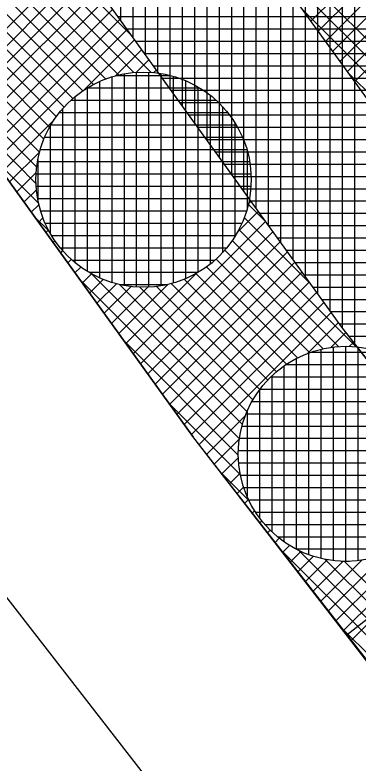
# Model space of a CAD drawing. Extents: x -565346 to -564154, y -1097386 to -1095620.
# Drawn here: x -564251.65 to -564246.08, y -1096176.45 to -1096164.28 of the extents above; entities that cross this region are included whole.
import ezdxf

# ---------------------------------------------------------------- set-up
doc = ezdxf.new("R2010")
doc.units = 0
for name, color, linetype in [('Vrstva 1', 7, 'Continuous'), ('Vrstva 41', 7, 'Continuous'), ('Vrstva 42', 7, 'Continuous'), ('Vrstva 43', 7, 'Continuous'), ('Vrstva 44', 7, 'Continuous')]:
    doc.layers.add(name, color=color, linetype=linetype)

msp = doc.modelspace()

# ---------------------------------------------------------------- linework, layer by layer
at = {"layer": 'Vrstva 1'}
for p, q in [((-564286.49, -1096118.78), (-564248.76, -1096171.14)), ((-564217.72, -1096211.1), (-564248.76, -1096171.14)), ((-564251.96, -1096173.54), (-564220.93, -1096213.5))]:
    msp.add_line(p, q, dxfattribs=at)
at = {"layer": 'Vrstva 41'}
msp.add_line((-564243.887, -1096172.525), (-564246.255, -1096174.364), dxfattribs=at)
msp.add_lwpolyline([(-564213.14, -1096212.119), (-564215.677, -1096213.942), (-564248.76, -1096171.14), (-564286.49, -1096118.78), (-564303.06, -1096086.2), (-564321.97, -1096050.57), (-564327.79, -1096006.41), (-564332.63, -1095955.35), (-564334.17, -1095918.36), (-564331.082, -1095918.814), (-564329.607, -1095955.228), (-564324.705, -1096006.855), (-564319.072, -1096049.639), (-564283.916, -1096117.222), (-564246.344, -1096169.361)], close=True, dxfattribs=at)
at = {"layer": 'Vrstva 42'}
for p, q in [((-564248.436, -1096162.178), (-564238.524, -1096172.09)), ((-564245.414, -1096162.955), (-564246.844, -1096164.386)), ((-564245.295, -1096163.12), (-564246.726, -1096164.55)), ((-564251.14, -1096163.235), (-564249.775, -1096164.6)), ((-564247.706, -1096163.19), (-564237.541, -1096173.355)), ((-564245.177, -1096163.284), (-564246.607, -1096164.714)), ((-564250.66, -1096163.372), (-564252.809, -1096165.521)), ((-564251.228, -1096163.43), (-564249.437, -1096165.221)), ((-564245.058, -1096163.448), (-564246.489, -1096164.879)), ((-564250.542, -1096163.536), (-564252.691, -1096165.685)), ((-564251.334, -1096163.606), (-564249.718, -1096165.222)), ((-564244.94, -1096163.613), (-564246.37, -1096165.043)), ((-564250.423, -1096163.7), (-564252.572, -1096165.849)), ((-564251.458, -1096163.765), (-564249.962, -1096165.261)), ((-564250.305, -1096163.865), (-564252.454, -1096166.014)), ((-564244.822, -1096163.777), (-564246.252, -1096165.208)), ((-564251.598, -1096163.909), (-564250.178, -1096165.328)), ((-564244.703, -1096163.941), (-564246.134, -1096165.372)), ((-564250.186, -1096164.029), (-564252.335, -1096166.178)), ((-564251.754, -1096164.036), (-564250.374, -1096165.415)), ((-564253.629, -1096164.14), (-564251.253, -1096166.516)), ((-564250.068, -1096164.193), (-564252.217, -1096166.343)), ((-564252.12, -1096164.235), (-564250.711, -1096165.644)), ((-564251.927, -1096164.144), (-564250.551, -1096165.521)), ((-564246.976, -1096164.203), (-564236.559, -1096174.62)), ((-564253.168, -1096164.318), (-564251.183, -1096166.304)), ((-564252.847, -1096164.356), (-564251.092, -1096166.112)), ((-564252.57, -1096164.351), (-564250.982, -1096165.938)), ((-564252.333, -1096164.305), (-564250.854, -1096165.783)), ((-564249.949, -1096164.358), (-564252.099, -1096166.507)), ((-564253.526, -1096164.525), (-564251.3, -1096166.752)), ((-564249.831, -1096164.522), (-564251.98, -1096166.671)), ((-564249.712, -1096164.687), (-564250.538, -1096165.513)), ((-564249.594, -1096164.851), (-564250.02, -1096165.277)), ((-564249.476, -1096165.015), (-564249.681, -1096165.22)), ((-564249.357, -1096165.18), (-564249.4, -1096165.223)), ((-564246.246, -1096165.215), (-564235.576, -1096175.886)), ((-564252.797, -1096165.538), (-564251.311, -1096167.024)), ((-564251.015, -1096165.99), (-564251.862, -1096166.836)), ((-564252.067, -1096166.55), (-564251.271, -1096167.347)), ((-564251.251, -1096166.508), (-564251.743, -1096167)), ((-564251.308, -1096166.847), (-564251.625, -1096167.165)), ((-564251.305, -1096167.128), (-564251.506, -1096167.329)), ((-564251.265, -1096167.37), (-564251.388, -1096167.493)), ((-564247.817, -1096167.317), (-564247.861, -1096167.36)), ((-564247.861, -1096167.362), (-564247.586, -1096167.637)), ((-564247.699, -1096167.481), (-564248.039, -1096167.822)), ((-564251.338, -1096167.562), (-564251.099, -1096167.801)), ((-564251.197, -1096167.586), (-564251.269, -1096167.658)), ((-564247.58, -1096167.646), (-564249.729, -1096169.795)), ((-564247.928, -1096167.578), (-564246.857, -1096168.65)), ((-564251.11, -1096167.781), (-564251.151, -1096167.822)), ((-564248.015, -1096167.774), (-564246.106, -1096169.683)), ((-564247.462, -1096167.81), (-564249.611, -1096169.959)), ((-564251.003, -1096167.957), (-564251.032, -1096167.986)), ((-564247.343, -1096167.974), (-564249.492, -1096170.123)), ((-564248.121, -1096167.951), (-564246.391, -1096169.68)), ((-564250.879, -1096168.116), (-564250.914, -1096168.151)), ((-564247.225, -1096168.139), (-564249.374, -1096170.288)), ((-564248.244, -1096168.111), (-564246.642, -1096169.713)), ((-564250.74, -1096168.259), (-564250.795, -1096168.315)), ((-564248.383, -1096168.254), (-564246.86, -1096169.777)), ((-564250.584, -1096168.386), (-564250.677, -1096168.48)), ((-564247.106, -1096168.303), (-564249.256, -1096170.452)), ((-564248.538, -1096168.382), (-564247.059, -1096169.862)), ((-564250.41, -1096168.495), (-564250.559, -1096168.644)), ((-564250.401, -1096168.499), (-564247.955, -1096170.945)), ((-564248.706, -1096168.489), (-564249.848, -1096169.63)), ((-564246.988, -1096168.467), (-564249.137, -1096170.617)), ((-564248.712, -1096168.492), (-564247.238, -1096169.966)), ((-564250.609, -1096168.575), (-564248.004, -1096171.179)), ((-564250.217, -1096168.585), (-564250.44, -1096168.808)), ((-564246.869, -1096168.632), (-564249.019, -1096170.781)), ((-564248.904, -1096168.583), (-564247.399, -1096170.087)), ((-564250.004, -1096168.655), (-564250.322, -1096168.973)), ((-564249.76, -1096168.694), (-564250.203, -1096169.137)), ((-564249.493, -1096168.71), (-564250.085, -1096169.302)), ((-564249.168, -1096168.667), (-564249.966, -1096169.466)), ((-564249.947, -1096168.671), (-564247.882, -1096170.736)), ((-564249.627, -1096168.707), (-564247.788, -1096170.546)), ((-564249.352, -1096168.7), (-564247.675, -1096170.377)), ((-564249.116, -1096168.653), (-564247.545, -1096170.224)), ((-564246.751, -1096168.796), (-564248.9, -1096170.945)), ((-564246.633, -1096168.961), (-564248.782, -1096171.11)), ((-564246.514, -1096169.125), (-564248.659, -1096171.27)), ((-564246.396, -1096169.289), (-564246.898, -1096169.791)), ((-564246.274, -1096169.451), (-564246.517, -1096169.693)), ((-564249.879, -1096169.587), (-564248.023, -1096171.443)), ((-564246.151, -1096169.61), (-564246.218, -1096169.677)), ((-564249.15, -1096170.599), (-564247.991, -1096171.758)), ((-564247.907, -1096170.8), (-564248.536, -1096171.43)), ((-564248.005, -1096171.181), (-564248.413, -1096171.589)), ((-564248.021, -1096171.48), (-564248.289, -1096171.749)), ((-564248.312, -1096171.72), (-564247.849, -1096172.182)), ((-564247.994, -1096171.736), (-564248.166, -1096171.908)), ((-564247.938, -1096171.964), (-564248.043, -1096172.068)), ((-564244.296, -1096171.998), (-564246.44, -1096174.142)), ((-564247.858, -1096172.166), (-564247.919, -1096172.227)), ((-564244.172, -1096172.157), (-564246.316, -1096174.301)), ((-564247.758, -1096172.349), (-564247.796, -1096172.387)), ((-564244.049, -1096172.317), (-564246.193, -1096174.461)), ((-564247.64, -1096172.514), (-564247.673, -1096172.547)), ((-564247.506, -1096172.663), (-564247.55, -1096172.706)), ((-564247.357, -1096172.796), (-564247.426, -1096172.866)), ((-564247.349, -1096172.966), (-564244.772, -1096175.542)), ((-564247.191, -1096172.913), (-564247.303, -1096173.025)), ((-564247.007, -1096173.012), (-564247.18, -1096173.185)), ((-564247.032, -1096172.999), (-564244.747, -1096175.284)), ((-564246.803, -1096173.091), (-564247.056, -1096173.344)), ((-564246.61, -1096173.139), (-564244.694, -1096175.055)), ((-564245.629, -1096173.049), (-564246.563, -1096173.982)), ((-564246.572, -1096173.143), (-564246.933, -1096173.504)), ((-564246.316, -1096173.17), (-564246.81, -1096173.663)), ((-564246.016, -1096173.152), (-564246.686, -1096173.823)), ((-564246.294, -1096173.172), (-564244.617, -1096174.849)), ((-564246.386, -1096174.211), (-564244.75, -1096175.847))]:
    msp.add_line(p, q, dxfattribs=at)
msp.add_lwpolyline([(-564322.318, -1095918.024), (-564324.311, -1095917.856), (-564327.322, -1095953.642), (-564321.3, -1095990.958), (-564322.226, -1096006.529), (-564316.652, -1096048.867), (-564298.213, -1096083.6), (-564281.777, -1096115.914), (-564244.285, -1096167.937), (-564211.109, -1096210.658), (-564209.483, -1096209.49), (-564242.801, -1096166.581), (-564280.063, -1096114.871), (-564296.384, -1096082.78), (-564314.716, -1096048.249), (-564320.218, -1096006.455), (-564319.291, -1095990.856), (-564325.309, -1095953.567)], close=True, dxfattribs=at)
at = {"layer": 'Vrstva 43'}
for p, q in [((-564249.93, -1096164.385), (-564249.93, -1096152.411)), ((-564249.73, -1096164.662), (-564249.73, -1096152.689)), ((-564249.53, -1096164.94), (-564249.53, -1096152.967)), ((-564249.33, -1096165.217), (-564249.33, -1096153.244)), ((-564249.13, -1096165.495), (-564249.13, -1096153.522)), ((-564248.93, -1096165.772), (-564248.93, -1096153.799)), ((-564248.73, -1096166.05), (-564248.73, -1096154.077)), ((-564248.53, -1096166.327), (-564248.53, -1096154.354)), ((-564248.33, -1096166.605), (-564248.33, -1096154.632)), ((-564248.13, -1096166.883), (-564248.13, -1096154.909)), ((-564247.93, -1096167.16), (-564247.93, -1096155.187)), ((-564247.73, -1096167.438), (-564247.73, -1096155.464)), ((-564247.53, -1096167.715), (-564247.53, -1096155.742)), ((-564247.33, -1096167.993), (-564247.33, -1096156.02)), ((-564247.13, -1096168.27), (-564247.13, -1096156.297)), ((-564246.93, -1096168.548), (-564246.93, -1096156.575)), ((-564246.73, -1096168.825), (-564246.73, -1096156.852)), ((-564246.53, -1096169.103), (-564246.53, -1096157.13)), ((-564246.33, -1096169.379), (-564246.33, -1096157.407)), ((-564246.13, -1096169.637), (-564246.13, -1096157.685)), ((-564249.984, -1096164.31), (-564241.356, -1096164.31)), ((-564249.84, -1096164.51), (-564241.212, -1096164.51)), ((-564249.696, -1096164.71), (-564241.068, -1096164.71)), ((-564249.551, -1096164.91), (-564240.924, -1096164.91)), ((-564249.407, -1096165.11), (-564240.779, -1096165.11)), ((-564249.263, -1096165.31), (-564240.625, -1096165.31)), ((-564249.119, -1096165.51), (-564240.469, -1096165.51)), ((-564248.975, -1096165.71), (-564240.314, -1096165.71)), ((-564248.831, -1096165.91), (-564240.159, -1096165.91)), ((-564248.687, -1096166.11), (-564240.003, -1096166.11)), ((-564248.543, -1096166.31), (-564239.848, -1096166.31)), ((-564248.398, -1096166.51), (-564239.693, -1096166.51)), ((-564248.254, -1096166.71), (-564239.538, -1096166.71)), ((-564248.11, -1096166.91), (-564239.382, -1096166.91)), ((-564247.966, -1096167.11), (-564239.227, -1096167.11)), ((-564247.822, -1096167.31), (-564239.072, -1096167.31)), ((-564247.678, -1096167.51), (-564238.916, -1096167.51)), ((-564247.534, -1096167.71), (-564238.761, -1096167.71)), ((-564247.39, -1096167.91), (-564238.606, -1096167.91)), ((-564247.245, -1096168.11), (-564238.45, -1096168.11)), ((-564247.101, -1096168.31), (-564238.295, -1096168.31)), ((-564246.957, -1096168.51), (-564238.14, -1096168.51)), ((-564246.813, -1096168.71), (-564237.984, -1096168.71)), ((-564246.669, -1096168.91), (-564237.829, -1096168.91)), ((-564246.525, -1096169.11), (-564237.674, -1096169.11)), ((-564246.381, -1096169.31), (-564237.519, -1096169.31)), ((-564246.228, -1096169.51), (-564237.363, -1096169.51))]:
    msp.add_line(p, q, dxfattribs=at)
msp.add_lwpolyline([(-564324.705, -1096006.855), (-564319.072, -1096049.639), (-564283.916, -1096117.222), (-564246.344, -1096169.361), (-564213.14, -1096212.119), (-564215.677, -1096213.942), (-564204.005, -1096230.182), (-564201.974, -1096228.723), (-564199.442, -1096232.246), (-564186.765, -1096266.582), (-564180.797, -1096301.38)], dxfattribs=at)
at = {"layer": 'Vrstva 44'}
for p, q in [((-564249.68, -1096165.218), (-564249.68, -1096168.707)), ((-564249.48, -1096165.217), (-564249.48, -1096168.71)), ((-564250.08, -1096165.293), (-564250.08, -1096168.634)), ((-564250.001, -1096165.27), (-564249.127, -1096165.27)), ((-564249.88, -1096165.242), (-564249.88, -1096168.682)), ((-564249.28, -1096165.238), (-564249.28, -1096168.69)), ((-564249.08, -1096165.282), (-564249.08, -1096168.644)), ((-564248.88, -1096165.352), (-564248.88, -1096168.572)), ((-564250.48, -1096165.473), (-564250.48, -1096168.452)), ((-564250.474, -1096165.47), (-564248.653, -1096165.47)), ((-564250.28, -1096165.369), (-564250.28, -1096168.557)), ((-564248.68, -1096165.454), (-564248.68, -1096168.473)), ((-564248.48, -1096165.589), (-564248.48, -1096168.336)), ((-564250.741, -1096165.67), (-564248.386, -1096165.67)), ((-564250.68, -1096165.619), (-564250.68, -1096168.308)), ((-564250.88, -1096165.812), (-564250.88, -1096168.114)), ((-564248.28, -1096165.775), (-564248.28, -1096168.152)), ((-564250.927, -1096165.87), (-564248.198, -1096165.87)), ((-564251.067, -1096166.07), (-564248.06, -1096166.07)), ((-564248.08, -1096166.037), (-564248.08, -1096167.891)), ((-564251.08, -1096166.093), (-564251.08, -1096167.834)), ((-564251.168, -1096166.27), (-564247.956, -1096166.27)), ((-564251.24, -1096166.47), (-564247.885, -1096166.47)), ((-564247.88, -1096166.489), (-564247.88, -1096167.44)), ((-564251.287, -1096166.67), (-564247.839, -1096166.67)), ((-564251.28, -1096166.637), (-564251.28, -1096167.289)), ((-564251.31, -1096166.87), (-564247.817, -1096166.87)), ((-564251.308, -1096167.07), (-564247.816, -1096167.07)), ((-564251.283, -1096167.27), (-564247.841, -1096167.27)), ((-564251.236, -1096167.47), (-564247.89, -1096167.47)), ((-564251.163, -1096167.67), (-564247.964, -1096167.67)), ((-564251.057, -1096167.87), (-564248.066, -1096167.87)), ((-564250.916, -1096168.07), (-564248.21, -1096168.07)), ((-564250.723, -1096168.27), (-564248.4, -1096168.27)), ((-564250.448, -1096168.47), (-564248.675, -1096168.47)), ((-564249.947, -1096168.67), (-564249.186, -1096168.67)), ((-564246.68, -1096169.723), (-564246.68, -1096173.124)), ((-564246.48, -1096169.687), (-564246.48, -1096173.16)), ((-564246.28, -1096169.674), (-564246.28, -1096173.171)), ((-564246.08, -1096169.683), (-564246.08, -1096173.16)), ((-564246.88, -1096169.783), (-564246.88, -1096173.062)), ((-564246.842, -1096169.77), (-564245.703, -1096169.77)), ((-564247.245, -1096169.97), (-564245.297, -1096169.97)), ((-564247.08, -1096169.872), (-564247.08, -1096172.975)), ((-564247.28, -1096169.994), (-564247.28, -1096172.851)), ((-564247.492, -1096170.17), (-564245.051, -1096170.17)), ((-564247.48, -1096170.157), (-564247.48, -1096172.689)), ((-564247.68, -1096170.384), (-564247.68, -1096172.46)), ((-564247.669, -1096170.37), (-564244.877, -1096170.37)), ((-564247.799, -1096170.57), (-564244.745, -1096170.57)), ((-564247.894, -1096170.77), (-564244.65, -1096170.77)), ((-564247.88, -1096170.736), (-564247.88, -1096172.111)), ((-564247.962, -1096170.97), (-564244.584, -1096170.97)), ((-564248.004, -1096171.17), (-564244.542, -1096171.17)), ((-564248.02, -1096171.37), (-564244.523, -1096171.37)), ((-564248.014, -1096171.57), (-564244.53, -1096171.57)), ((-564247.986, -1096171.77), (-564244.559, -1096171.77)), ((-564247.934, -1096171.97), (-564244.612, -1096171.97)), ((-564247.853, -1096172.17), (-564244.691, -1096172.17)), ((-564247.742, -1096172.37), (-564244.803, -1096172.37)), ((-564247.593, -1096172.57), (-564244.953, -1096172.57)), ((-564247.387, -1096172.77), (-564245.159, -1096172.77)), ((-564247.089, -1096172.97), (-564245.459, -1096172.97)), ((-564246.35, -1096173.17), (-564246.213, -1096173.17))]:
    msp.add_line(p, q, dxfattribs=at)
for centre in [(-564252.774, -1096162.614), (-564249.563, -1096166.963), (-564246.272, -1096171.423)]:
    msp.add_circle(centre, 1.75, dxfattribs=at)

doc.saveas('drawing.dxf')
